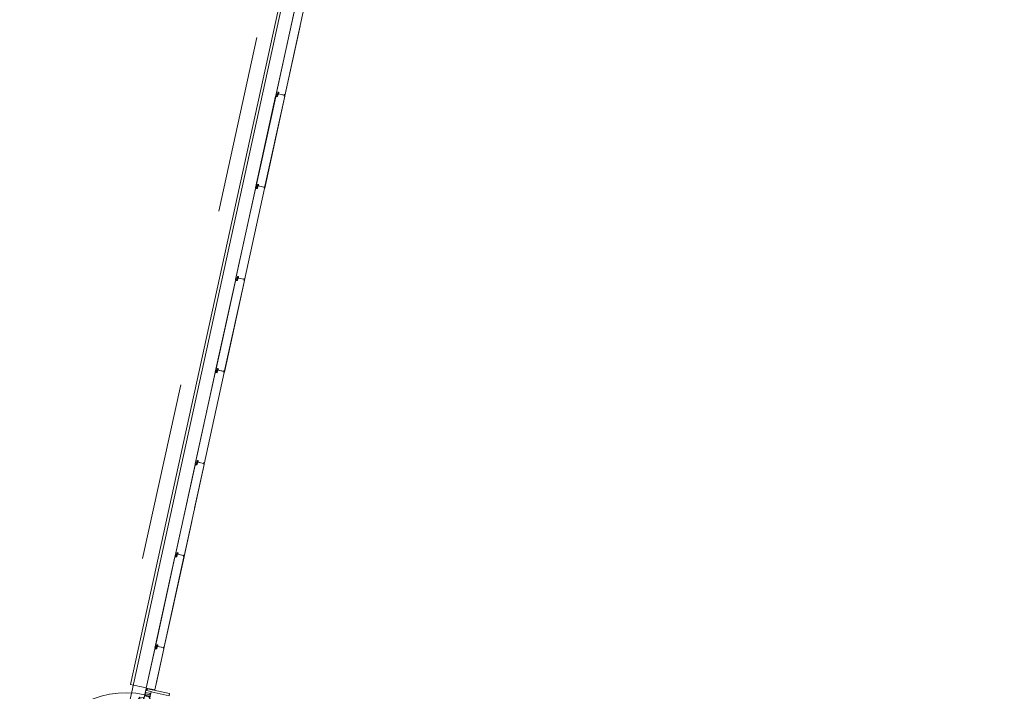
# Model space of a CAD drawing. Header units: metres. Extents: x 233012 to 233264, y 553571 to 554014.
# Tile 267 of 313: x 233073.7 to 233084.77, y 553893.39 to 553900.95. Entities that reach past the tile are written whole.
import ezdxf

# ---------------------------------------------------------------- set-up
doc = ezdxf.new("R2010")
doc.units = ezdxf.units.M
doc.linetypes.add('Dash', pattern=[0.00635, 0.003175, -0.003175])
doc.linetypes.add('NLCS-HIDDEN', pattern=[4, 2, -2])
for name, color, linetype, lineweight in [('A-N---NPP', 251, 'NLCS-HIDDEN', 9), ('A-NA23_vloer', 252, 'Continuous', 0), ('A-NL$1A_detailuitwerking', 252, 'Continuous', 5), ('A-NL$1B_3D-modellen_algemeen', 252, 'Continuous', 5), ('A-NL$1B_3D-modellen_algemeen-drsn', 252, 'Continuous', 5), ('A-NL30_deursparing', 252, 'Continuous', 5), ('A-NL30_wandopeningen', 252, 'Continuous', 5)]:
    doc.layers.add(name, color=color, linetype=linetype, lineweight=lineweight)

# ---------------------------------------------------------------- blocks, each defined once
blk = doc.blocks.new('NLRS_41_GM_WPB_waterslag_gen_mie - waterslag-5561189-01_Situatie')
at = {"layer": 'A-NL$1B_3D-modellen_algemeen'}
for q in [(22.215, -0.099), (-22.215, -0.279)]:
    blk.add_line((22.215, -0.279), q, dxfattribs=at)
blk = doc.blocks.new('NLRS_31_WI_UN_samenstelling aluminium A1 deur-SH_gen_mie - voorbeeld 3_gen zwart-V741-01_Situatie')
at = {"layer": 'A-NL$1A_detailuitwerking'}
for q in [(-0.497, 0.994), (0.497, 0)]:
    blk.add_line((-0.497, 0), q, dxfattribs=at)
blk.add_arc((-0.497, 0), 0.994, 0, 90, dxfattribs=at)
at = {"layer": 'A-NL30_deursparing'}
for p, q in [((-0.403, 0), (-0.497, 0)), ((-0.497, 0), (-0.497, -0.004)), ((-0.403, 0), (-0.403, -0.004)), ((-0.403, -0.004), (-0.403, 0)), ((0.339, 0.045), (0.342, 0.058)), ((0.437, 0.045), (0.339, 0.045)), ((0.342, 0.058), (0.437, 0.058)), ((0.403, 0), (0.403, -0.004)), ((0.403, 0), (0.497, 0)), ((0.403, -0.004), (0.403, 0)), ((0.469, 0.005), (0.432, 0.005)), ((0.432, 0.005), (0.432, 0)), ((0.437, 0.058), (0.458, 0.048)), ((0.437, 0.045), (0.439, 0.045)), ((0.44, 0.005), (0.442, 0.04)), ((0.458, 0.048), (0.46, 0.005)), ((0.469, 0), (0.469, 0.005)), ((0.497, 0), (0.497, -0.004)), ((-0.523, -0.056), (-0.523, -0.062)), ((-0.51, -0.056), (-0.523, -0.056)), ((-0.51, -0.056), (-0.523, -0.056)), ((-0.523, -0.056), (-0.523, -0.062)), ((-0.523, -0.062), (-0.48, -0.062)), ((-0.51, -0.004), (-0.51, -0.056)), ((-0.494, -0.004), (-0.51, -0.004)), ((-0.485, -0.004), (-0.497, -0.004)), ((-0.497, -0.004), (-0.485, -0.004)), ((-0.494, -0.058), (-0.494, -0.004)), ((-0.482, -0.058), (-0.494, -0.058)), ((-0.48, -0.058), (-0.494, -0.058)), ((-0.485, -0.004), (-0.485, -0.054)), ((-0.485, -0.054), (-0.475, -0.054)), ((-0.482, -0.058), (-0.48, -0.058)), ((-0.48, -0.062), (-0.48, -0.058)), ((-0.475, -0.054), (-0.475, -0.062)), ((-0.475, -0.062), (-0.425, -0.062)), ((-0.403, -0.004), (-0.425, -0.004)), ((-0.425, -0.004), (-0.403, -0.004)), ((-0.425, -0.062), (-0.425, -0.004)), ((-0.405, -0.037), (-0.424, -0.037)), ((-0.424, -0.037), (-0.424, -0.062)), ((-0.424, -0.062), (-0.405, -0.062)), ((0.418, -0.007), (-0.418, -0.007)), ((-0.418, -0.007), (-0.418, -0.031)), ((-0.418, -0.031), (0.418, -0.031)), ((-0.405, -0.062), (-0.405, -0.037)), ((0.342, -0.12), (0.339, -0.107)), ((0.339, -0.107), (0.437, -0.107)), ((0.403, -0.004), (0.425, -0.004)), ((0.425, -0.004), (0.403, -0.004)), ((0.405, -0.037), (0.425, -0.037)), ((0.405, -0.062), (0.405, -0.037)), ((0.425, -0.062), (0.405, -0.062)), ((0.418, -0.031), (0.418, -0.007)), ((0.425, -0.062), (0.425, -0.004)), ((0.425, -0.037), (0.425, -0.062)), ((0.475, -0.062), (0.425, -0.062)), ((0.432, -0.062), (0.432, -0.067)), ((0.432, -0.067), (0.469, -0.067)), ((0.439, -0.107), (0.437, -0.107)), ((0.458, -0.11), (0.437, -0.12)), ((0.442, -0.102), (0.44, -0.067)), ((0.46, -0.067), (0.458, -0.11)), ((0.469, -0.067), (0.469, -0.062)), ((0.475, -0.054), (0.475, -0.062)), ((0.485, -0.054), (0.475, -0.054)), ((0.482, -0.058), (0.48, -0.058)), ((0.48, -0.058), (0.495, -0.058)), ((0.48, -0.062), (0.48, -0.058)), ((0.524, -0.062), (0.48, -0.062)), ((0.482, -0.058), (0.495, -0.058)), ((0.485, -0.004), (0.497, -0.004)), ((0.485, -0.004), (0.485, -0.054)), ((0.497, -0.004), (0.485, -0.004)), ((0.495, -0.004), (0.51, -0.004)), ((0.495, -0.058), (0.495, -0.004)), ((0.51, -0.004), (0.51, -0.056)), ((0.51, -0.056), (0.524, -0.056)), ((0.51, -0.056), (0.524, -0.056)), ((0.524, -0.056), (0.524, -0.062)), ((0.524, -0.056), (0.524, -0.062)), ((0.437, -0.12), (0.342, -0.12))]:
    blk.add_line(p, q, dxfattribs=at)
at = {"layer": 'A-NL30_deursparing', "flags": 128}
for points in [[(0.442, 0.04), (0.441, 0.042), (0.44, 0.043), (0.439, 0.045), (0.437, 0.045)], [(0.44, 0.043), (0.441, 0.042), (0.442, 0.04)], [(0.437, -0.107), (0.439, -0.107), (0.44, -0.105), (0.441, -0.104), (0.442, -0.102)], [(0.442, -0.102), (0.441, -0.104), (0.44, -0.105)]]:
    blk.add_lwpolyline(points, dxfattribs=at)
at = {"layer": 'A-NL30_wandopeningen'}
for p, q in [((-0.502, 0), (-0.57, 0)), ((-0.57, 0), (-0.57, -0.01)), ((-0.529, 0), (0.529, 0)), ((-0.502, 0), (-0.502, -0.004)), ((-0.502, -0.004), (-0.502, 0)), ((0.403, 0), (-0.403, 0)), ((0.443, 0), (0.49, 0)), ((0.502, 0), (0.502, -0.004)), ((0.502, 0), (0.57, 0)), ((0.502, -0.004), (0.502, 0)), ((0.57, 0), (0.57, -0.01)), ((-0.57, -0.01), (-0.548, -0.01)), ((-0.548, -0.01), (-0.548, -0.062)), ((-0.548, -0.062), (-0.524, -0.062)), ((0.529, -0.062), (-0.529, -0.062)), ((-0.502, -0.004), (-0.524, -0.004)), ((-0.524, -0.062), (-0.524, -0.004)), ((-0.524, -0.004), (-0.502, -0.004)), ((0.502, -0.004), (0.525, -0.004)), ((0.525, -0.004), (0.502, -0.004)), ((0.525, -0.062), (0.525, -0.004)), ((0.548, -0.062), (0.525, -0.062)), ((0.548, -0.01), (0.548, -0.062)), ((0.57, -0.01), (0.548, -0.01))]:
    blk.add_line(p, q, dxfattribs=at)
at = {"layer": 'A-NL30_wandopeningen', "linetype": 'Dash'}
for p, q in [((0.405, -0.062), (-0.405, -0.062)), ((0.483, -0.062), (0.512, -0.062))]:
    blk.add_line(p, q, dxfattribs=at)
blk = doc.blocks.new('NLRS_21_GM_UN_spouwlat_gen_mie - stelkozijn multiplex_gen_bxh25x245-V941-01_Situatie')
at = {"layer": 'A-NL$1B_3D-modellen_algemeen-drsn'}
for p, q in [((233075.135, 553893.422), (233075.13, 553893.401)), ((233075.384, 553893.368), (233075.135, 553893.422)), ((233075.176, 553893.388), (233075.379, 553893.343)), ((233075.379, 553893.343), (233075.384, 553893.368))]:
    blk.add_line(p, q, dxfattribs=at)

msp = doc.modelspace()

# ---------------------------------------------------------------- linework, layer by layer
at = {"layer": 'A-N---NPP', "flags": 128}
msp.add_lwpolyline([(233208.526, 553888.618), (233228.609, 553980.395), (233099.954, 554008.548), (233025.404, 553667.867), (233154.055, 553639.689), (233189.361, 553801.036), (233206.475, 553797.378), (233225.622, 553884.877)], close=True, dxfattribs=at)
at = {"layer": 'A-NA23_vloer', "flags": 128}
msp.add_lwpolyline([(233189.73, 553676.511), (233188.662, 553671.627), (233028.961, 553706.574), (233096.334, 554014.459), (233264.258, 553977.712), (233263.934, 553967.325), (233258.935, 553967.43), (233259.131, 553973.716), (233100.149, 554008.505), (233034.914, 553710.389), (233189.73, 553676.511)], dxfattribs=at)
at = {"layer": 'A-NL$1B_3D-modellen_algemeen-drsn'}
for p, q in [((233076.804, 553901.119), (233076.579, 553900.09)), ((233076.804, 553901.115), (233076.581, 553900.094)), ((233076.68, 553900.089), (233076.906, 553901.12)), ((233076.681, 553900.089), (233076.852, 553900.872)), ((233076.593, 553900.105), (233076.589, 553900.089)), ((233076.59, 553900.089), (233076.594, 553900.105)), ((233076.597, 553900.111), (233076.601, 553900.128)), ((233076.598, 553900.111), (233076.602, 553900.128)), ((233076.602, 553900.123), (233076.599, 553900.112)), ((233076.603, 553900.105), (233076.599, 553900.086)), ((233076.6, 553900.112), (233076.603, 553900.122)), ((233076.604, 553900.105), (233076.6, 553900.086)), ((233076.673, 553900.098), (233076.609, 553900.112)), ((233076.612, 553900.126), (233076.61, 553900.113)), ((233076.611, 553900.113), (233076.613, 553900.126)), ((233076.611, 553900.111), (233076.671, 553900.098)), ((233076.577, 553900.084), (233076.352, 553899.055)), ((233076.354, 553899.058), (233076.578, 553900.08)), ((233076.453, 553899.054), (233076.679, 553900.085)), ((233076.454, 553899.053), (233076.68, 553900.085)), ((233076.597, 553900.084), (233076.577, 553900.084)), ((233076.597, 553900.083), (233076.581, 553900.083)), ((233076.678, 553900.102), (233076.677, 553900.089)), ((233076.678, 553900.089), (233076.679, 553900.102)), ((233076.351, 553899.048), (233076.126, 553898.019)), ((233076.351, 553899.044), (233076.127, 553898.023)), ((233076.227, 553898.018), (233076.452, 553899.049)), ((233076.228, 553898.018), (233076.453, 553899.049)), ((233076.37, 553899.049), (233076.351, 553899.048)), ((233076.355, 553899.048), (233076.37, 553899.048)), ((233076.363, 553899.053), (233076.367, 553899.07)), ((233076.364, 553899.053), (233076.367, 553899.07)), ((233076.375, 553899.093), (233076.371, 553899.075)), ((233076.372, 553899.075), (233076.376, 553899.092)), ((233076.375, 553899.087), (233076.373, 553899.076)), ((233076.377, 553899.07), (233076.373, 553899.051)), ((233076.376, 553899.087), (233076.374, 553899.076)), ((233076.378, 553899.069), (233076.374, 553899.051)), ((233076.446, 553899.062), (233076.382, 553899.076)), ((233076.385, 553899.09), (233076.383, 553899.078)), ((233076.386, 553899.09), (233076.384, 553899.078)), ((233076.385, 553899.076), (233076.445, 553899.063)), ((233076.451, 553899.066), (233076.451, 553899.054)), ((233076.452, 553899.066), (233076.452, 553899.054)), ((233076.124, 553898.013), (233075.899, 553896.984)), ((233075.901, 553896.987), (233076.124, 553898.009)), ((233076.226, 553898.014), (233076, 553896.983)), ((233076.001, 553896.982), (233076.227, 553898.014)), ((233076.144, 553898.013), (233076.124, 553898.013)), ((233076.128, 553898.012), (233076.144, 553898.012)), ((233076.14, 553898.034), (233076.136, 553898.018)), ((233076.137, 553898.018), (233076.141, 553898.034)), ((233076.144, 553898.04), (233076.148, 553898.057)), ((233076.145, 553898.04), (233076.149, 553898.057)), ((233076.148, 553898.052), (233076.146, 553898.041)), ((233076.15, 553898.034), (233076.146, 553898.015)), ((233076.147, 553898.041), (233076.149, 553898.051)), ((233076.147, 553898.015), (233076.151, 553898.034)), ((233076.219, 553898.027), (233076.156, 553898.041)), ((233076.158, 553898.055), (233076.157, 553898.042)), ((233076.158, 553898.042), (233076.159, 553898.055)), ((233076.158, 553898.04), (233076.218, 553898.027)), ((233076.224, 553898.031), (233076.224, 553898.018)), ((233076.225, 553898.018), (233076.225, 553898.031)), ((233075.921, 553897.022), (233075.918, 553897.004)), ((233075.919, 553897.004), (233075.922, 553897.021)), ((233075.922, 553897.016), (233075.919, 553897.005)), ((233075.92, 553897.005), (233075.923, 553897.016)), ((233075.993, 553896.991), (233075.929, 553897.005)), ((233075.932, 553897.019), (233075.93, 553897.007)), ((233075.933, 553897.019), (233075.931, 553897.007)), ((233075.931, 553897.005), (233075.992, 553896.992)), ((233075.898, 553896.977), (233075.672, 553895.948)), ((233075.674, 553895.952), (233075.898, 553896.973)), ((233075.774, 553895.947), (233075.999, 553896.978)), ((233075.775, 553895.947), (233076, 553896.978)), ((233075.917, 553896.978), (233075.898, 553896.977)), ((233075.917, 553896.977), (233075.901, 553896.977)), ((233075.913, 553896.999), (233075.91, 553896.982)), ((233075.911, 553896.982), (233075.914, 553896.999)), ((233075.924, 553896.999), (233075.92, 553896.98)), ((233075.921, 553896.98), (233075.925, 553896.998)), ((233075.998, 553896.995), (233075.998, 553896.983)), ((233075.999, 553896.995), (233075.999, 553896.983)), ((233075.671, 553895.942), (233075.446, 553894.913)), ((233075.448, 553894.916), (233075.671, 553895.938)), ((233075.547, 553894.912), (233075.773, 553895.943)), ((233075.666, 553895.451), (233075.774, 553895.943)), ((233075.691, 553895.942), (233075.671, 553895.942)), ((233075.691, 553895.941), (233075.675, 553895.941)), ((233075.687, 553895.963), (233075.683, 553895.947)), ((233075.684, 553895.947), (233075.688, 553895.963)), ((233075.695, 553895.986), (233075.691, 553895.969)), ((233075.692, 553895.969), (233075.696, 553895.986)), ((233075.695, 553895.981), (233075.693, 553895.97)), ((233075.697, 553895.963), (233075.693, 553895.944)), ((233075.696, 553895.98), (233075.694, 553895.97)), ((233075.694, 553895.944), (233075.698, 553895.963)), ((233075.766, 553895.956), (233075.703, 553895.97)), ((233075.705, 553895.984), (233075.704, 553895.971)), ((233075.705, 553895.971), (233075.706, 553895.984)), ((233075.705, 553895.969), (233075.765, 553895.956)), ((233075.771, 553895.96), (233075.771, 553895.947)), ((233075.772, 553895.947), (233075.772, 553895.96)), ((233075.548, 553894.911), (233075.634, 553895.304)), ((233075.444, 553894.906), (233075.219, 553893.877)), ((233075.445, 553894.902), (233075.221, 553893.881)), ((233075.32, 553893.876), (233075.546, 553894.907)), ((233075.321, 553893.876), (233075.547, 553894.907)), ((233075.464, 553894.907), (233075.444, 553894.906)), ((233075.448, 553894.906), (233075.464, 553894.906)), ((233075.457, 553894.911), (233075.461, 553894.928)), ((233075.46, 553894.928), (233075.457, 553894.911)), ((233075.464, 553894.933), (233075.468, 553894.951)), ((233075.465, 553894.933), (233075.469, 553894.95)), ((233075.469, 553894.945), (233075.466, 553894.934)), ((233075.47, 553894.928), (233075.466, 553894.909)), ((233075.467, 553894.934), (233075.47, 553894.945)), ((233075.467, 553894.909), (233075.471, 553894.927)), ((233075.54, 553894.92), (233075.476, 553894.934)), ((233075.479, 553894.948), (233075.477, 553894.936)), ((233075.48, 553894.948), (233075.478, 553894.936)), ((233075.478, 553894.934), (233075.538, 553894.921)), ((233075.545, 553894.924), (233075.544, 553894.912)), ((233075.545, 553894.912), (233075.546, 553894.924)), ((233075.242, 553893.915), (233075.238, 553893.898)), ((233075.239, 553893.898), (233075.243, 553893.915)), ((233075.242, 553893.91), (233075.24, 553893.899)), ((233075.241, 553893.899), (233075.243, 553893.909)), ((233075.252, 553893.913), (233075.25, 553893.9)), ((233075.251, 553893.9), (233075.253, 553893.913)), ((233075.218, 553893.871), (233075.122, 553893.43)), ((233075.122, 553893.43), (233075.218, 553893.867)), ((233075.218, 553893.409), (233075.319, 553893.872)), ((233075.237, 553893.871), (233075.218, 553893.871)), ((233075.237, 553893.87), (233075.222, 553893.87)), ((233075.23, 553893.876), (233075.234, 553893.892)), ((233075.231, 553893.876), (233075.235, 553893.892)), ((233075.233, 553893.473), (233075.32, 553893.872)), ((233075.244, 553893.892), (233075.24, 553893.873)), ((233075.245, 553893.892), (233075.241, 553893.873)), ((233075.313, 553893.885), (233075.249, 553893.899)), ((233075.252, 553893.898), (233075.312, 553893.885)), ((233075.318, 553893.889), (233075.318, 553893.876)), ((233075.319, 553893.889), (233075.319, 553893.876)), ((233075.122, 553893.43), (233075.218, 553893.409))]:
    msp.add_line(p, q, dxfattribs=at)
for centre, major_axis, start_param, end_param in [((233076.597, 553900.105), (0.00188, -0.00295), 3.371735, 3.930592), ((233076.597, 553900.105), (-0.00016, -0.0035), 3.985195, 4.544052), ((233076.597, 553900.105), (0.00108, -0.00225), 3.490623, 4.04948), ((233076.595, 553900.111), (0.00189, -0.00113), 6.046079, 6.604935), ((233076.595, 553900.111), (0.00144, -0.00166), 0.083893, 0.64275), ((233076.595, 553900.111), (0.00315, -0.00056), 5.686243, 6.2451), ((233076.602, 553900.111), (0.00316, 0.00052), 2.764345, 4.299093), ((233076.602, 553900.111), (0.00218, 0.00029), 2.796726, 4.331349), ((233076.602, 553900.111), (0.0022, -0.00005), 2.951707, 4.48633), ((233076.605, 553900.127), (0.00116, 0.0033), 0.122489, 1.693286), ((233076.605, 553900.127), (0.00116, 0.0033), 0.122489, 1.693286), ((233076.605, 553900.127), (0.00192, 0.0016), 0.662909, 2.233706), ((233076.605, 553900.122), (0.00306, 0.00094), 1.055608, 2.626404), ((233076.601, 553900.106), (0.00138, 0.00322), 4.902642, 6.438001), ((233076.601, 553900.106), (0.00212, -0.00278), 0.704419, 2.239778), ((233076.601, 553900.106), (-0.0004, -0.00247), 1.517566, 3.052924), ((233076.605, 553900.122), (0.00219, 0.00023), 1.249046, 2.819842), ((233076.605, 553900.122), (0.00219, 0.00023), 1.249046, 2.819842), ((233076.606, 553900.122), (0.00246, -0.00204), 0.564994, 2.048524), ((233076.606, 553900.122), (0.00131, 0.00177), 5.221733, 6.705263), ((233076.606, 553900.122), (0.00072, 0.00208), 4.916898, 6.400428), ((233076.611, 553900.113), (0.00077, 0.00341), 1.664264, 2.402198), ((233076.611, 553900.113), (0.0035, -0.00012), 3.048082, 3.786017), ((233076.611, 553900.113), (0.00199, 0.00152), 2.360264, 3.114134), ((233076.609, 553900.126), (-0.00014, -0.0035), 1.481303, 2.964833), ((233076.609, 553900.126), (0.00145, 0.00319), 5.011082, 6.494612), ((233076.609, 553900.126), (0.00137, 0.00209), 5.162977, 6.646507), ((233076.612, 553900.113), (0.00061, -0.00153), 4.202447, 5.685977), ((233076.612, 553900.113), (0.000586, -0.000281), 3.460683, 4.944212), ((233076.612, 553900.113), (0.000142, -0.000634), 4.363322, 5.846852), ((233076.675, 553900.102), (0.00069, 0.00186), 0.040866, 1.709453), ((233076.676, 553900.101), (0.00031, 0.00126), 4.933576, 7.877773), ((233076.676, 553900.102), (0.00045, -0.00195), 1.326327, 2.798059), ((233076.582, 553900.079), (0.00298, 0.00267), 0.931354, 2.19532), ((233076.582, 553900.079), (0.00203, -0.00344), 2.699863, 3.963829), ((233076.585, 553900.093), (0.0042, 0.00007), 2.909966, 4.217373), ((233076.585, 553900.093), (0.00345, -0.0024), 3.534291, 4.841698), ((233076.587, 553900.089), (0.00151, -0.00282), 5.313654, 7.14784), ((233076.587, 553900.089), (0.0017, -0.0014), 4.924274, 6.758459), ((233076.587, 553900.089), (0.00081, -0.00205), 5.42827, 7.262456), ((233076.597, 553900.087), (0.00225, 0.00108), 4.29038, 5.620278), ((233076.597, 553900.087), (0.00143, -0.0032), 5.888446, 7.218344), ((233076.597, 553900.087), (0.00275, 0.00217), 4.069193, 5.39909), ((233076.672, 553900.099), (0.000794, -0.000608), 5.150418, 6.721214), ((233076.673, 553900.099), (0.000884, -0.000467), 4.982599, 6.553395), ((233076.677, 553900.089), (0.0027, -0.0013), 2.472128, 4.943664), ((233076.677, 553900.089), (0.00299, -0.00023), 2.099436, 4.570971), ((233076.676, 553900.101), (0.000034, -0.000291), 1.43767, 4.381867), ((233076.676, 553900.101), (0.000102, -0.000275), 1.198998, 4.143195), ((233076.677, 553900.089), (0.00199, -0.00017), 2.107302, 4.578591), ((233076.676, 553900.092), (0.000994, -0.000113), 5.278694, 6.377924), ((233076.679, 553900.089), (0.00164, 0.00075), 2.825219, 5.469697), ((233076.679, 553900.089), (0.000791, -0.000117), 3.465414, 5.959476), ((233076.679, 553900.089), (0.000584, 0.000547), 2.566065, 5.060127), ((233076.678, 553900.085), (0.00145, 0.00138), 5.307534, 6.87833), ((233076.678, 553900.085), (0.000016, -0.001), 1.338972, 2.909768), ((233076.678, 553900.085), (0.000016, -0.001), 1.338972, 2.909768), ((233076.355, 553899.044), (0.00298, 0.00267), 0.931354, 2.19532), ((233076.355, 553899.044), (0.00203, -0.00344), 2.699863, 3.963829), ((233076.358, 553899.057), (0.0042, 0.00007), 2.909966, 4.217373), ((233076.358, 553899.057), (0.00345, -0.0024), 3.534291, 4.841698), ((233076.361, 553899.054), (0.00151, -0.00282), 5.313654, 7.14784), ((233076.361, 553899.054), (0.0017, -0.0014), 4.924274, 6.758459), ((233076.361, 553899.054), (0.00081, -0.00205), 5.42827, 7.262456), ((233076.37, 553899.069), (0.00108, -0.00225), 3.490623, 4.04948), ((233076.37, 553899.069), (0.00188, -0.00295), 3.371735, 3.930592), ((233076.37, 553899.069), (-0.00016, -0.0035), 3.985195, 4.544052), ((233076.369, 553899.076), (0.00189, -0.00113), 6.046079, 6.604935), ((233076.369, 553899.076), (0.00144, -0.00166), 0.083893, 0.64275), ((233076.37, 553899.051), (0.00225, 0.00108), 4.29038, 5.620278), ((233076.37, 553899.051), (0.00143, -0.0032), 5.888446, 7.218344), ((233076.37, 553899.051), (0.00275, 0.00217), 4.069193, 5.39909), ((233076.369, 553899.076), (0.00315, -0.00056), 5.686243, 6.2451), ((233076.376, 553899.076), (0.00316, 0.00052), 2.764345, 4.299093), ((233076.376, 553899.076), (0.00218, 0.00029), 2.796726, 4.331349), ((233076.376, 553899.076), (0.0022, -0.00005), 2.951707, 4.48633), ((233076.378, 553899.092), (0.00116, 0.0033), 0.122489, 1.693286), ((233076.378, 553899.092), (0.00116, 0.0033), 0.122489, 1.693286), ((233076.378, 553899.086), (0.00306, 0.00094), 1.055608, 2.626404), ((233076.374, 553899.07), (0.00138, 0.00322), 4.902642, 6.438001), ((233076.374, 553899.07), (-0.0004, -0.00247), 1.517566, 3.052924), ((233076.374, 553899.07), (0.00212, -0.00278), 0.704419, 2.239778), ((233076.378, 553899.092), (0.00192, 0.0016), 0.662909, 2.233706), ((233076.378, 553899.086), (0.00219, 0.00023), 1.249046, 2.819842), ((233076.378, 553899.086), (0.00219, 0.00023), 1.249046, 2.819842), ((233076.38, 553899.086), (0.00246, -0.00204), 0.564994, 2.048524), ((233076.38, 553899.086), (0.00131, 0.00177), 5.221733, 6.705263), ((233076.38, 553899.086), (0.00072, 0.00208), 4.916898, 6.400428), ((233076.384, 553899.078), (0.00077, 0.00341), 1.664264, 2.402198), ((233076.384, 553899.078), (0.0035, -0.00012), 3.048082, 3.786017), ((233076.384, 553899.078), (0.00199, 0.00152), 2.360264, 3.114134), ((233076.382, 553899.091), (-0.00014, -0.0035), 1.481303, 2.964833), ((233076.382, 553899.091), (0.00145, 0.00319), 5.011082, 6.494612), ((233076.382, 553899.091), (0.00137, 0.00209), 5.162977, 6.646507), ((233076.385, 553899.078), (0.00061, -0.00153), 4.202447, 5.685977), ((233076.385, 553899.078), (0.000586, -0.000281), 3.460683, 4.944212), ((233076.385, 553899.078), (0.000142, -0.000634), 4.363322, 5.846852), ((233076.445, 553899.064), (0.000794, -0.000608), 5.150418, 6.721214), ((233076.446, 553899.063), (0.000884, -0.000467), 4.982599, 6.553395), ((233076.449, 553899.066), (0.00069, 0.00186), 0.040866, 1.709453), ((233076.451, 553899.054), (0.0027, -0.0013), 2.472128, 4.943664), ((233076.451, 553899.054), (0.00299, -0.00023), 2.099436, 4.570971), ((233076.449, 553899.066), (0.00031, 0.00126), 4.933576, 7.877773), ((233076.451, 553899.054), (0.00199, -0.00017), 2.107302, 4.578591), ((233076.449, 553899.066), (0.00045, -0.00195), 1.326327, 2.798059), ((233076.449, 553899.066), (0.000034, -0.000291), 1.43767, 4.381867), ((233076.449, 553899.066), (0.000102, -0.000275), 1.198998, 4.143195), ((233076.449, 553899.056), (0.000994, -0.000113), 5.278694, 6.377924), ((233076.453, 553899.054), (0.00164, 0.00075), 2.825219, 5.469697), ((233076.453, 553899.054), (0.000791, -0.000117), 3.465414, 5.959476), ((233076.453, 553899.054), (0.000584, 0.000547), 2.566065, 5.060127), ((233076.451, 553899.049), (0.00145, 0.00138), 5.307534, 6.87833), ((233076.451, 553899.049), (0.000016, -0.001), 1.338972, 2.909768), ((233076.451, 553899.049), (0.000016, -0.001), 1.338972, 2.909768), ((233076.128, 553898.008), (0.00298, 0.00267), 0.931354, 2.19532), ((233076.128, 553898.008), (0.00203, -0.00344), 2.699863, 3.963829), ((233076.132, 553898.022), (0.0042, 0.00007), 2.909966, 4.217373), ((233076.132, 553898.022), (0.00345, -0.0024), 3.534291, 4.841698), ((233076.134, 553898.018), (0.00151, -0.00282), 5.313654, 7.14784), ((233076.134, 553898.018), (0.0017, -0.0014), 4.924274, 6.758459), ((233076.134, 553898.018), (0.00081, -0.00205), 5.42827, 7.262456), ((233076.143, 553898.034), (0.00188, -0.00295), 3.371735, 3.930592), ((233076.143, 553898.034), (-0.00016, -0.0035), 3.985195, 4.544052), ((233076.143, 553898.034), (0.00108, -0.00225), 3.490623, 4.04948), ((233076.142, 553898.04), (0.00315, -0.00056), 5.686243, 6.2451), ((233076.142, 553898.04), (0.00189, -0.00113), 6.046079, 6.604935), ((233076.142, 553898.04), (0.00144, -0.00166), 0.083893, 0.64275), ((233076.144, 553898.016), (0.00225, 0.00108), 4.29038, 5.620278), ((233076.144, 553898.016), (0.00143, -0.0032), 5.888446, 7.218344), ((233076.144, 553898.016), (0.00275, 0.00217), 4.069193, 5.39909), ((233076.149, 553898.04), (0.00316, 0.00052), 2.764345, 4.299093), ((233076.149, 553898.04), (0.00218, 0.00029), 2.796726, 4.331349), ((233076.149, 553898.04), (0.0022, -0.00005), 2.951707, 4.48633), ((233076.151, 553898.056), (0.00116, 0.0033), 0.122489, 1.693286), ((233076.151, 553898.056), (0.00116, 0.0033), 0.122489, 1.693286), ((233076.152, 553898.051), (0.00306, 0.00094), 1.055608, 2.626404), ((233076.148, 553898.035), (-0.0004, -0.00247), 1.517566, 3.052924), ((233076.151, 553898.056), (0.00192, 0.0016), 0.662909, 2.233706), ((233076.152, 553898.051), (0.00219, 0.00023), 1.249046, 2.819842), ((233076.152, 553898.051), (0.00219, 0.00023), 1.249046, 2.819842), ((233076.148, 553898.035), (0.00138, 0.00322), 4.902642, 6.438001), ((233076.148, 553898.035), (0.00212, -0.00278), 0.704419, 2.239778), ((233076.153, 553898.051), (0.00246, -0.00204), 0.564994, 2.048524), ((233076.153, 553898.051), (0.00131, 0.00177), 5.221733, 6.705263), ((233076.153, 553898.051), (0.00072, 0.00208), 4.916898, 6.400428), ((233076.158, 553898.042), (0.00077, 0.00341), 1.664264, 2.402198), ((233076.158, 553898.042), (0.0035, -0.00012), 3.048082, 3.786017), ((233076.158, 553898.042), (0.00199, 0.00152), 2.360264, 3.114134), ((233076.156, 553898.055), (0.00137, 0.00209), 5.162977, 6.646507), ((233076.156, 553898.055), (-0.00014, -0.0035), 1.481303, 2.964833), ((233076.156, 553898.055), (0.00145, 0.00319), 5.011082, 6.494612), ((233076.158, 553898.042), (0.00061, -0.00153), 4.202447, 5.685977), ((233076.158, 553898.042), (0.000586, -0.000281), 3.460683, 4.944212), ((233076.158, 553898.042), (0.000142, -0.000634), 4.363322, 5.846852), ((233076.218, 553898.028), (0.000794, -0.000608), 5.150418, 6.721214), ((233076.22, 553898.028), (0.000884, -0.000467), 4.982599, 6.553395), ((233076.222, 553898.031), (0.00069, 0.00186), 0.040866, 1.709453), ((233076.223, 553898.03), (0.00031, 0.00126), 4.933576, 7.877773), ((233076.224, 553898.018), (0.0027, -0.0013), 2.472128, 4.943664), ((233076.224, 553898.018), (0.00299, -0.00023), 2.099436, 4.570971), ((233076.223, 553898.03), (0.000034, -0.000291), 1.43767, 4.381867), ((233076.223, 553898.03), (0.000102, -0.000275), 1.198998, 4.143195), ((233076.224, 553898.018), (0.00199, -0.00017), 2.107302, 4.578591), ((233076.222, 553898.031), (0.00045, -0.00195), 1.326327, 2.798059), ((233076.223, 553898.021), (0.000994, -0.000113), 5.278694, 6.377924), ((233076.226, 553898.018), (0.00164, 0.00075), 2.825219, 5.469697), ((233076.226, 553898.018), (0.000791, -0.000117), 3.465414, 5.959476), ((233076.226, 553898.018), (0.000584, 0.000547), 2.566065, 5.060127), ((233076.225, 553898.014), (0.00145, 0.00138), 5.307534, 6.87833), ((233076.225, 553898.014), (0.000016, -0.001), 1.338972, 2.909768), ((233076.225, 553898.014), (0.000016, -0.001), 1.338972, 2.909768), ((233075.915, 553897.005), (0.00189, -0.00113), 6.046079, 6.604935), ((233075.915, 553897.005), (0.00144, -0.00166), 0.083893, 0.64275), ((233075.915, 553897.005), (0.00315, -0.00056), 5.686243, 6.2451), ((233075.923, 553897.005), (0.00316, 0.00052), 2.764345, 4.299093), ((233075.923, 553897.005), (0.00218, 0.00029), 2.796726, 4.331349), ((233075.923, 553897.005), (0.0022, -0.00005), 2.951707, 4.48633), ((233075.925, 553897.021), (0.00116, 0.0033), 0.122489, 1.693286), ((233075.925, 553897.021), (0.00116, 0.0033), 0.122489, 1.693286), ((233075.925, 553897.021), (0.00192, 0.0016), 0.662909, 2.233706), ((233075.925, 553897.015), (0.00306, 0.00094), 1.055608, 2.626404), ((233075.921, 553896.999), (0.00138, 0.00322), 4.902642, 6.438001), ((233075.921, 553896.999), (-0.0004, -0.00247), 1.517566, 3.052924), ((233075.921, 553896.999), (0.00212, -0.00278), 0.704419, 2.239778), ((233075.925, 553897.015), (0.00219, 0.00023), 1.249046, 2.819842), ((233075.925, 553897.015), (0.00219, 0.00023), 1.249046, 2.819842), ((233075.927, 553897.015), (0.00246, -0.00204), 0.564994, 2.048524), ((233075.927, 553897.015), (0.00131, 0.00177), 5.221733, 6.705263), ((233075.927, 553897.015), (0.00072, 0.00208), 4.916898, 6.400428), ((233075.931, 553897.007), (0.00077, 0.00341), 1.664264, 2.402198), ((233075.931, 553897.007), (0.0035, -0.00012), 3.048082, 3.786017), ((233075.931, 553897.007), (0.00199, 0.00152), 2.360264, 3.114134), ((233075.929, 553897.02), (-0.00014, -0.0035), 1.481303, 2.964833), ((233075.929, 553897.02), (0.00145, 0.00319), 5.011082, 6.494612), ((233075.929, 553897.02), (0.00137, 0.00209), 5.162977, 6.646507), ((233075.932, 553897.007), (0.00061, -0.00153), 4.202447, 5.685977), ((233075.932, 553897.007), (0.000586, -0.000281), 3.460683, 4.944212), ((233075.932, 553897.007), (0.000142, -0.000634), 4.363322, 5.846852), ((233075.902, 553896.973), (0.00298, 0.00267), 0.931354, 2.19532), ((233075.902, 553896.973), (0.00203, -0.00344), 2.699863, 3.963829), ((233075.905, 553896.986), (0.0042, 0.00007), 2.909966, 4.217373), ((233075.905, 553896.986), (0.00345, -0.0024), 3.534291, 4.841698), ((233075.908, 553896.983), (0.00151, -0.00282), 5.313654, 7.14784), ((233075.908, 553896.983), (0.0017, -0.0014), 4.924274, 6.758459), ((233075.908, 553896.983), (0.00081, -0.00205), 5.42827, 7.262456), ((233075.917, 553896.998), (0.00188, -0.00295), 3.371735, 3.930592), ((233075.917, 553896.998), (-0.00016, -0.0035), 3.985195, 4.544052), ((233075.917, 553896.998), (0.00108, -0.00225), 3.490623, 4.04948), ((233075.917, 553896.98), (0.00225, 0.00108), 4.29038, 5.620278), ((233075.917, 553896.98), (0.00143, -0.0032), 5.888446, 7.218344), ((233075.917, 553896.98), (0.00275, 0.00217), 4.069193, 5.39909), ((233075.992, 553896.993), (0.000794, -0.000608), 5.150418, 6.721214), ((233075.993, 553896.992), (0.000884, -0.000467), 4.982599, 6.553395), ((233075.996, 553896.995), (0.00069, 0.00186), 0.040866, 1.709453), ((233075.997, 553896.983), (0.0027, -0.0013), 2.472128, 4.943664), ((233075.997, 553896.983), (0.00299, -0.00023), 2.099436, 4.570971), ((233075.996, 553896.995), (0.00031, 0.00126), 4.933576, 7.877773), ((233075.997, 553896.983), (0.00199, -0.00017), 2.107302, 4.578591), ((233075.996, 553896.995), (0.00045, -0.00195), 1.326327, 2.798059), ((233075.996, 553896.995), (0.000034, -0.000291), 1.43767, 4.381867), ((233075.996, 553896.995), (0.000102, -0.000275), 1.198998, 4.143195), ((233075.996, 553896.985), (0.000994, -0.000113), 5.278694, 6.377924), ((233075.999, 553896.983), (0.00164, 0.00075), 2.825219, 5.469697), ((233075.998, 553896.978), (0.000016, -0.001), 1.338972, 2.909768), ((233075.998, 553896.978), (0.000016, -0.001), 1.338972, 2.909768), ((233075.999, 553896.983), (0.000791, -0.000117), 3.465414, 5.959476), ((233075.999, 553896.983), (0.000584, 0.000547), 2.566065, 5.060127), ((233075.998, 553896.978), (0.00145, 0.00138), 5.307534, 6.87833), ((233075.675, 553895.937), (0.00298, 0.00267), 0.931354, 2.19532), ((233075.675, 553895.937), (0.00203, -0.00344), 2.699863, 3.963829), ((233075.678, 553895.951), (0.0042, 0.00007), 2.909966, 4.217373), ((233075.678, 553895.951), (0.00345, -0.0024), 3.534291, 4.841698), ((233075.681, 553895.947), (0.00151, -0.00282), 5.313654, 7.14784), ((233075.681, 553895.947), (0.0017, -0.0014), 4.924274, 6.758459), ((233075.681, 553895.947), (0.00081, -0.00205), 5.42827, 7.262456), ((233075.69, 553895.963), (0.00188, -0.00295), 3.371735, 3.930592), ((233075.69, 553895.963), (-0.00016, -0.0035), 3.985195, 4.544052), ((233075.69, 553895.963), (0.00108, -0.00225), 3.490623, 4.04948), ((233075.689, 553895.969), (0.00189, -0.00113), 6.046079, 6.604935), ((233075.689, 553895.969), (0.00144, -0.00166), 0.083893, 0.64275), ((233075.689, 553895.969), (0.00315, -0.00056), 5.686243, 6.2451), ((233075.69, 553895.945), (0.00225, 0.00108), 4.29038, 5.620278), ((233075.69, 553895.945), (0.00143, -0.0032), 5.888446, 7.218344), ((233075.69, 553895.945), (0.00275, 0.00217), 4.069193, 5.39909), ((233075.696, 553895.969), (0.00316, 0.00052), 2.764345, 4.299093), ((233075.696, 553895.969), (0.00218, 0.00029), 2.796726, 4.331349), ((233075.696, 553895.969), (0.0022, -0.00005), 2.951707, 4.48633), ((233075.698, 553895.985), (0.00116, 0.0033), 0.122489, 1.693286), ((233075.698, 553895.985), (0.00116, 0.0033), 0.122489, 1.693286), ((233075.698, 553895.98), (0.00306, 0.00094), 1.055608, 2.626404), ((233075.695, 553895.964), (0.00138, 0.00322), 4.902642, 6.438001), ((233075.695, 553895.964), (0.00212, -0.00278), 0.704419, 2.239778), ((233075.695, 553895.964), (-0.0004, -0.00247), 1.517566, 3.052924), ((233075.698, 553895.985), (0.00192, 0.0016), 0.662909, 2.233706), ((233075.698, 553895.98), (0.00219, 0.00023), 1.249046, 2.819842), ((233075.698, 553895.98), (0.00219, 0.00023), 1.249046, 2.819842), ((233075.7, 553895.98), (0.00131, 0.00177), 5.221733, 6.705263), ((233075.7, 553895.98), (0.00072, 0.00208), 4.916898, 6.400428), ((233075.7, 553895.98), (0.00246, -0.00204), 0.564994, 2.048524), ((233075.705, 553895.971), (0.00077, 0.00341), 1.664264, 2.402198), ((233075.705, 553895.971), (0.0035, -0.00012), 3.048082, 3.786017), ((233075.705, 553895.971), (0.00199, 0.00152), 2.360264, 3.114134), ((233075.703, 553895.984), (-0.00014, -0.0035), 1.481303, 2.964833), ((233075.703, 553895.984), (0.00145, 0.00319), 5.011082, 6.494612), ((233075.703, 553895.984), (0.00137, 0.00209), 5.162977, 6.646507), ((233075.705, 553895.971), (0.00061, -0.00153), 4.202447, 5.685977), ((233075.705, 553895.971), (0.000586, -0.000281), 3.460683, 4.944212), ((233075.705, 553895.971), (0.000142, -0.000634), 4.363322, 5.846852), ((233075.765, 553895.957), (0.000794, -0.000608), 5.150418, 6.721214), ((233075.766, 553895.957), (0.000884, -0.000467), 4.982599, 6.553395), ((233075.769, 553895.96), (0.00069, 0.00186), 0.040866, 1.709453), ((233075.769, 553895.959), (0.00031, 0.00126), 4.933576, 7.877773), ((233075.771, 553895.947), (0.0027, -0.0013), 2.472128, 4.943664), ((233075.771, 553895.947), (0.00299, -0.00023), 2.099436, 4.570971), ((233075.769, 553895.959), (0.000034, -0.000291), 1.43767, 4.381867), ((233075.769, 553895.959), (0.000102, -0.000275), 1.198998, 4.143195), ((233075.771, 553895.947), (0.00199, -0.00017), 2.107302, 4.578591), ((233075.769, 553895.96), (0.00045, -0.00195), 1.326327, 2.798059), ((233075.769, 553895.95), (0.000994, -0.000113), 5.278694, 6.377924), ((233075.773, 553895.947), (0.00164, 0.00075), 2.825219, 5.469697), ((233075.773, 553895.947), (0.000791, -0.000117), 3.465414, 5.959476), ((233075.773, 553895.947), (0.000584, 0.000547), 2.566065, 5.060127), ((233075.772, 553895.943), (0.00145, 0.00138), 5.307534, 6.87833), ((233075.772, 553895.943), (0.000016, -0.001), 1.338972, 2.909768), ((233075.772, 553895.943), (0.000016, -0.001), 1.338972, 2.909768), ((233075.449, 553894.902), (0.00298, 0.00267), 0.931354, 2.19532), ((233075.449, 553894.902), (0.00203, -0.00344), 2.699863, 3.963829), ((233075.452, 553894.915), (0.0042, 0.00007), 2.909966, 4.217373), ((233075.452, 553894.915), (0.00345, -0.0024), 3.534291, 4.841698), ((233075.454, 553894.912), (0.00151, -0.00282), 5.313654, 7.14784), ((233075.454, 553894.912), (0.0017, -0.0014), 4.924274, 6.758459), ((233075.454, 553894.912), (0.00081, -0.00205), 5.42827, 7.262456), ((233075.464, 553894.927), (0.00188, -0.00295), 3.371735, 3.930592), ((233075.464, 553894.927), (-0.00016, -0.0035), 3.985195, 4.544052), ((233075.464, 553894.927), (0.00108, -0.00225), 3.490623, 4.04948), ((233075.462, 553894.934), (0.00189, -0.00113), 6.046079, 6.604935), ((233075.462, 553894.934), (0.00144, -0.00166), 0.083893, 0.64275), ((233075.464, 553894.909), (0.00225, 0.00108), 4.29038, 5.620278), ((233075.464, 553894.909), (0.00143, -0.0032), 5.888446, 7.218344), ((233075.464, 553894.909), (0.00275, 0.00217), 4.069193, 5.39909), ((233075.462, 553894.934), (0.00315, -0.00056), 5.686243, 6.2451), ((233075.469, 553894.934), (0.00316, 0.00052), 2.764345, 4.299093), ((233075.469, 553894.934), (0.00218, 0.00029), 2.796726, 4.331349), ((233075.469, 553894.934), (0.0022, -0.00005), 2.951707, 4.48633), ((233075.472, 553894.95), (0.00116, 0.0033), 0.122489, 1.693286), ((233075.472, 553894.95), (0.00116, 0.0033), 0.122489, 1.693286), ((233075.472, 553894.95), (0.00192, 0.0016), 0.662909, 2.233706), ((233075.472, 553894.944), (0.00306, 0.00094), 1.055608, 2.626404), ((233075.468, 553894.928), (0.00138, 0.00322), 4.902642, 6.438001), ((233075.468, 553894.928), (-0.0004, -0.00247), 1.517566, 3.052924), ((233075.468, 553894.928), (0.00212, -0.00278), 0.704419, 2.239778), ((233075.472, 553894.944), (0.00219, 0.00023), 1.249046, 2.819842), ((233075.472, 553894.944), (0.00219, 0.00023), 1.249046, 2.819842), ((233075.473, 553894.944), (0.00246, -0.00204), 0.564994, 2.048524), ((233075.473, 553894.944), (0.00131, 0.00177), 5.221733, 6.705263), ((233075.473, 553894.944), (0.00072, 0.00208), 4.916898, 6.400428), ((233075.478, 553894.936), (0.00077, 0.00341), 1.664264, 2.402198), ((233075.478, 553894.936), (0.0035, -0.00012), 3.048082, 3.786017), ((233075.478, 553894.936), (0.00199, 0.00152), 2.360264, 3.114134), ((233075.476, 553894.949), (-0.00014, -0.0035), 1.481303, 2.964833), ((233075.476, 553894.949), (0.00145, 0.00319), 5.011082, 6.494612), ((233075.476, 553894.949), (0.00137, 0.00209), 5.162977, 6.646507), ((233075.479, 553894.936), (0.00061, -0.00153), 4.202447, 5.685977), ((233075.479, 553894.936), (0.000586, -0.000281), 3.460683, 4.944212), ((233075.479, 553894.936), (0.000142, -0.000634), 4.363322, 5.846852), ((233075.539, 553894.922), (0.000794, -0.000608), 5.150418, 6.721214), ((233075.542, 553894.924), (0.00069, 0.00186), 0.040866, 1.709453), ((233075.54, 553894.921), (0.000884, -0.000467), 4.982599, 6.553395), ((233075.543, 553894.924), (0.00031, 0.00126), 4.933576, 7.877773), ((233075.544, 553894.912), (0.0027, -0.0013), 2.472128, 4.943664), ((233075.544, 553894.912), (0.00299, -0.00023), 2.099436, 4.570971), ((233075.543, 553894.924), (0.000034, -0.000291), 1.43767, 4.381867), ((233075.543, 553894.924), (0.000102, -0.000275), 1.198998, 4.143195), ((233075.544, 553894.912), (0.00199, -0.00017), 2.107302, 4.578591), ((233075.543, 553894.924), (0.00045, -0.00195), 1.326327, 2.798059), ((233075.543, 553894.914), (0.000994, -0.000113), 5.278694, 6.377924), ((233075.546, 553894.912), (0.00164, 0.00075), 2.825219, 5.469697), ((233075.546, 553894.912), (0.000791, -0.000117), 3.465414, 5.959476), ((233075.546, 553894.912), (0.000584, 0.000547), 2.566065, 5.060127), ((233075.545, 553894.907), (0.00145, 0.00138), 5.307534, 6.87833), ((233075.545, 553894.907), (0.000016, -0.001), 1.338972, 2.909768), ((233075.545, 553894.907), (0.000016, -0.001), 1.338972, 2.909768), ((233075.245, 553893.914), (0.00116, 0.0033), 0.122489, 1.693286), ((233075.245, 553893.914), (0.00116, 0.0033), 0.122489, 1.693286), ((233075.245, 553893.909), (-0.00287, 0.00141), 4.952043, 6.522839), ((233075.245, 553893.914), (0.00192, 0.0016), 0.662909, 2.233706), ((233075.245, 553893.909), (0.00171, 0.00138), 0.677683, 2.248479), ((233075.245, 553893.909), (0.00171, 0.00138), 0.677683, 2.248479), ((233075.247, 553893.909), (0.00064, 0.0021), 4.880131, 6.363661), ((233075.247, 553893.909), (0.00171, 0.00138), 5.477338, 6.960868), ((233075.247, 553893.909), (0.00316, 0.00053), 5.987279, 7.470809), ((233075.249, 553893.913), (-0.00014, -0.0035), 1.481303, 2.964833), ((233075.249, 553893.913), (0.00145, 0.00319), 5.011082, 6.494612), ((233075.249, 553893.913), (0.00137, 0.00209), 5.162977, 6.646507), ((233075.222, 553893.866), (-0.00018, 0.004), 0.0457, 1.309666), ((233075.222, 553893.866), (-0.00224, 0.00331), 5.779477, 7.043442), ((233075.225, 553893.88), (0.0042, 0.00007), 2.909966, 4.217373), ((233075.225, 553893.88), (0.00345, -0.0024), 3.534291, 4.841698), ((233075.228, 553893.876), (0.00151, -0.00282), 5.313654, 7.14784), ((233075.228, 553893.876), (0.0017, -0.0014), 4.924274, 6.758459), ((233075.228, 553893.876), (0.00081, -0.00205), 5.42827, 7.262456), ((233075.237, 553893.892), (0.00188, -0.00295), 3.371735, 3.930592), ((233075.237, 553893.892), (-0.00016, -0.0035), 3.985195, 4.544052), ((233075.237, 553893.892), (0.00108, -0.00225), 3.490623, 4.04948), ((233075.236, 553893.898), (0.00189, -0.00113), 6.046079, 6.604935), ((233075.236, 553893.898), (0.00144, -0.00166), 0.083893, 0.64275), ((233075.237, 553893.874), (0.00168, 0.00307), 3.667475, 4.997373), ((233075.237, 553893.874), (0.00154, 0.00197), 3.82835, 5.158248), ((233075.237, 553893.874), (-0.0006, 0.00345), 2.993451, 4.323349), ((233075.236, 553893.898), (0.00315, -0.00056), 5.686243, 6.2451), ((233075.243, 553893.898), (-0.00281, 0.00154), 0.285289, 1.820037), ((233075.243, 553893.898), (0.00024, 0.00219), 1.463449, 2.998071), ((233075.243, 553893.898), (-0.00191, 0.00109), 0.303439, 1.838061), ((233075.241, 553893.893), (0.00343, 0.00068), 5.871438, 7.406797), ((233075.241, 553893.893), (0.00197, 0.00289), 5.09607, 6.631429), ((233075.241, 553893.893), (0.00246, 0.00042), 5.899188, 7.434546), ((233075.252, 553893.9), (0.00086, 0.00339), 1.691321, 2.429256), ((233075.252, 553893.9), (-0.00113, 0.00331), 1.114015, 1.851949), ((233075.252, 553893.9), (-0.00249, 0.0002), 6.234868, 6.988737), ((233075.252, 553893.9), (0.00061, -0.00153), 4.202447, 5.685977), ((233075.252, 553893.9), (0.000586, -0.000281), 3.460683, 4.944212), ((233075.252, 553893.9), (0.000142, -0.000634), 4.363322, 5.846852), ((233075.312, 553893.886), (0.000794, -0.000608), 5.150418, 6.721214), ((233075.313, 553893.886), (-0.00092, 0.000391), 1.757082, 3.327879), ((233075.316, 553893.889), (0.00069, 0.00186), 0.040866, 1.709453), ((233075.318, 553893.876), (-0.00226, 0.00198), 5.885428, 8.356963), ((233075.318, 553893.876), (0.00294, 0.0006), 1.822466, 4.294001), ((233075.316, 553893.889), (-0.00119, 0.00051), 3.525274, 6.469471), ((233075.318, 553893.876), (0.00123, 0.00158), 1.115492, 3.586781), ((233075.316, 553893.889), (0.00045, -0.00195), 1.326327, 2.798059), ((233075.316, 553893.889), (0.000196, 0.000218), 5.426592, 8.370789), ((233075.316, 553893.889), (-0.000136, 0.00026), 4.211974, 7.156172), ((233075.316, 553893.879), (0.00053, 0.000848), 4.153756, 5.252987), ((233075.32, 553893.876), (0.00164, 0.00075), 2.825219, 5.469697), ((233075.32, 553893.876), (0.000791, -0.000117), 3.465414, 5.959476), ((233075.32, 553893.876), (0.000584, 0.000547), 2.566065, 5.060127), ((233075.318, 553893.872), (-0.00189, 0.00067), 3.265701, 4.836497), ((233075.318, 553893.872), (-0.000903, 0.000431), 3.371248, 4.942044), ((233075.318, 553893.872), (-0.000903, 0.000431), 3.371248, 4.942044)]:
    msp.add_ellipse(centre, major_axis=major_axis, ratio=1, start_param=start_param, end_param=end_param, dxfattribs=at)

# ---------------------------------------------------------------- block references
at = {"layer": 'A-NL$1B_3D-modellen_algemeen', "rotation": 257.6567290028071}
msp.add_blockref('NLRS_41_GM_WPB_waterslag_gen_mie - waterslag-5561189-01_Situatie', (233079.968, 553915.111), dxfattribs=at)
at = {"layer": 'A-NL$1B_3D-modellen_algemeen'}
msp.add_blockref('NLRS_21_GM_UN_spouwlat_gen_mie - stelkozijn multiplex_gen_bxh25x245-V941-01_Situatie', (0, 0), dxfattribs=at)
at = {"layer": 'A-NL30_wandopeningen', "rotation": 77.6567290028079}
msp.add_blockref('NLRS_31_WI_UN_samenstelling aluminium A1 deur-SH_gen_mie - voorbeeld 3_gen zwart-V741-01_Situatie', (233074.999, 553892.869), dxfattribs=at)

doc.saveas('drawing.dxf')
